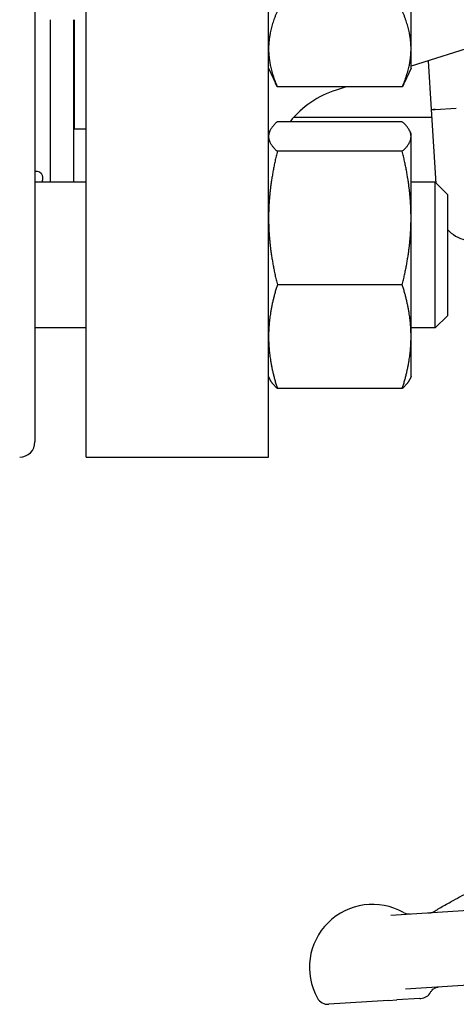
# Model space of a CAD drawing. Header units: inches. Extents: x 18 to 846, y -44 to 561.
# Tile 604 of 642: x 456.53 to 458.78, y 511.49 to 516.56. Entities that reach past the tile are written whole.
import ezdxf

# ---------------------------------------------------------------- set-up
doc = ezdxf.new("R2010")
doc.units = ezdxf.units.IN
doc.header["$LTSCALE"] = 24
doc.header["$MEASUREMENT"] = 0
doc.layers.add('Visible (ANSI)', color=7, linetype='Continuous', lineweight=30)

msp = doc.modelspace()

# ---------------------------------------------------------------- linework, layer by layer
at = {"layer": 'Visible (ANSI)'}
for p, q in [((456.86843, 514.3063), (456.86843, 521.8063)), ((457.80843, 514.3063), (457.80843, 521.8063)), ((456.60469, 521.72756), (456.60469, 514.38504)), ((458.54243, 516.40863), (458.54243, 516.96461)), ((459.48176, 516.6163), (458.54243, 516.31878)), ((456.68343, 516.55886), (456.68343, 515.7215)), ((456.80343, 516.55886), (456.80343, 515.7215)), ((456.80843, 515.9963), (456.80843, 516.55886)), ((458.54243, 516.30886), (458.54243, 516.40863)), ((457.80843, 516.30886), (457.84461, 516.23128)), ((458.54243, 516.30886), (458.50625, 516.23128)), ((458.64864, 516.09608), (458.63271, 516.34738)), ((458.49734, 516.21305), (457.85352, 516.21305)), ((458.2086, 516.21305), (458.15745, 516.19685)), ((456.80843, 516.1163), (456.80343, 516.1163)), ((458.64864, 516.09608), (458.65842, 516.0967)), ((458.64864, 516.09608), (458.65842, 516.0967)), ((458.67275, 515.71594), (458.64864, 516.09608)), ((458.66615, 516.09719), (458.65842, 516.0967)), ((458.65842, 516.0967), (458.66615, 516.09719)), ((458.66615, 516.09719), (458.77574, 516.10413)), ((458.66615, 516.09719), (458.77574, 516.10413)), ((456.80343, 516.0563), (456.80843, 516.0563)), ((457.93826, 516.0563), (458.65116, 516.0563)), ((456.80843, 515.9963), (456.86843, 515.9963)), ((458.49734, 516.03356), (457.85352, 516.03356)), ((457.80843, 515.9715), (457.81514, 515.98589)), ((458.54243, 515.9715), (458.53572, 515.98589)), ((458.54243, 515.95743), (458.54243, 515.9715)), ((458.54243, 515.53776), (458.54243, 515.95743)), ((458.49734, 515.88129), (457.85352, 515.88129)), ((456.86843, 515.7215), (456.60469, 515.7215)), ((458.66719, 515.7215), (458.54243, 515.7215)), ((458.66719, 514.9715), (458.66719, 515.7215)), ((458.72969, 515.659), (458.66719, 515.7215)), ((458.72969, 515.659), (458.72969, 515.034)), ((458.54243, 514.92683), (458.54243, 515.53776)), ((458.49734, 515.19423), (457.85352, 515.19423)), ((458.72969, 515.034), (458.66719, 514.9715)), ((456.86843, 514.9715), (456.60469, 514.9715)), ((458.66719, 514.9715), (458.54243, 514.9715)), ((458.54243, 514.7215), (458.54243, 514.92683)), ((457.80843, 514.7215), (457.81514, 514.7071)), ((458.54243, 514.7215), (458.53572, 514.7071)), ((458.49734, 514.65943), (457.85352, 514.65943)), ((456.86843, 514.3063), (457.80843, 514.3063)), ((458.43846, 511.94796), (460.01598, 512.04798)), ((459.91228, 511.65564), (458.51344, 511.56694)), ((458.42613, 511.5088), (458.11837, 511.48929)), ((458.42613, 511.5088), (458.46841, 511.51148)), ((458.58713, 511.51901), (458.46841, 511.51148)), ((458.58713, 511.51901), (458.59253, 511.51935))]:
    msp.add_line(p, q, dxfattribs=at)
for centre, radius, start, end in [((458.30843, 515.72019), 0.5, 107.57472, 141.18922), ((456.52595, 514.38504), 0.07874, 270, 0), ((458.34399, 511.67895), 0.325, 60.63209, 209.00491), ((458.53403, 512.01665), 0.0625, 240.63209, 273.62798), ((458.58856, 511.58173), 0.0625, 273.62798, 330.90228), ((458.11442, 511.55166), 0.0625, 209.00491, 273.62798)]:
    msp.add_arc(centre, radius, start, end, dxfattribs=at)
msp.add_ellipse((458.8692, 515.60673), major_axis=(0.17596, 0.06988), ratio=0.9903423, start_param=3.5077861, end_param=4.0894164, dxfattribs=at)
for points, weights in [([(457.85352, 516.6042), (457.80843, 516.49939), (457.80843, 516.40863)], [1, 1.0379548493, 1]), ([(458.54243, 516.40863), (458.54243, 516.49939), (458.49734, 516.6042)], [1, 1.0379548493, 1]), ([(457.80843, 516.40863), (457.80843, 516.31786), (457.85352, 516.21305)], [1, 1.0379548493, 1]), ([(458.49734, 516.21305), (458.54243, 516.31786), (458.54243, 516.40863)], [1, 1.0379548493, 1]), ([(457.85352, 516.21305), (457.8488, 516.22229), (457.84461, 516.23128)], [1, 1.00383834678, 1.00690035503]), ([(458.50625, 516.23128), (458.50206, 516.22229), (458.49734, 516.21305)], [1.00690035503, 1.00383834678, 1]), ([(457.85352, 516.03356), (457.80843, 515.99276), (457.80843, 515.95743)], [1, 1.0379548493, 1]), ([(458.54243, 515.95743), (458.54243, 515.99276), (458.49734, 516.03356)], [1, 1.0379548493, 1]), ([(457.80843, 515.95743), (457.80843, 515.92209), (457.85352, 515.88129)], [1, 1.0379548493, 1]), ([(458.49734, 515.88129), (458.54243, 515.92209), (458.54243, 515.95743)], [1, 1.0379548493, 1]), ([(457.85352, 515.88129), (457.80843, 515.69719), (457.80843, 515.53776)], [1, 1.0379548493, 1]), ([(458.54243, 515.53776), (458.54243, 515.69719), (458.49734, 515.88129)], [1, 1.0379548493, 1]), ([(457.80843, 515.53776), (457.80843, 515.37833), (457.85352, 515.19423)], [1, 1.0379548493, 1]), ([(458.49734, 515.19423), (458.54243, 515.37833), (458.54243, 515.53776)], [1, 1.0379548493, 1]), ([(457.85352, 515.19423), (457.80843, 515.05093), (457.80843, 514.92683)], [1, 1.0379548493, 1]), ([(458.54243, 514.92683), (458.54243, 515.05093), (458.49734, 515.19423)], [1, 1.0379548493, 1]), ([(457.80843, 514.92683), (457.80843, 514.80273), (457.85352, 514.65943)], [1, 1.0379548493, 1]), ([(458.49734, 514.65943), (458.54243, 514.80273), (458.54243, 514.92683)], [1, 1.0379548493, 1]), ([(457.85352, 514.65943), (457.82558, 514.68471), (457.81514, 514.7071)], [1, 1.02317873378, 1.01804731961]), ([(458.53572, 514.7071), (458.52527, 514.68471), (458.49734, 514.65943)], [1.01804731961, 1.02317873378, 1])]:
    msp.add_rational_spline(points, weights, degree=2, dxfattribs=at)
for points, knots in [([(456.60469, 515.77956), (456.60863, 515.77961), (456.61234, 515.77939), (456.63395, 515.7762), (456.64406, 515.76506), (456.64406, 515.73943), (456.64253, 515.73096), (456.63959, 515.72143)], [1.50265182, 1.50265182, 1.50265182, 1.50265182, 1.57214716, 1.57214716, 1.93972371, 1.93972371, 2.08265504, 2.08265504, 2.08265504, 2.08265504]), ([(459.20757, 512.26455), (459.17685, 512.248), (459.14613, 512.23145), (459.0847, 512.19834), (459.05398, 512.18178), (458.99256, 512.14866), (458.96185, 512.1321), (458.90043, 512.09897), (458.86972, 512.0824), (458.80831, 512.04927), (458.77761, 512.03269), (458.7469, 512.01612)], [0.4228722, 0.4228722, 0.4228722, 0.4228722, 0.6967656, 0.6967656, 0.970659, 0.970659, 1.2445523, 1.2445523, 1.5184457, 1.5184457, 1.792339, 1.792339, 1.792339, 1.792339]), ([(458.62984, 511.9601), (458.63011, 511.96011), (458.63038, 511.96013), (458.63066, 511.96015), (458.63068, 511.96015), (458.63071, 511.96015), (458.63072, 511.96015), (458.63095, 511.96017), (458.63111, 511.96018), (458.63146, 511.9602), (458.63163, 511.96021), (458.63226, 511.96025), (458.6327, 511.96028), (458.63402, 511.96037), (458.6349, 511.96042), (458.63726, 511.96058), (458.63877, 511.96069), (458.64177, 511.96091), (458.64319, 511.96102), (458.64547, 511.96123), (458.64597, 511.96127), (458.64679, 511.96136), (458.64709, 511.96139), (458.64752, 511.96143), (458.64766, 511.96145), (458.64793, 511.96148), (458.64806, 511.96149), (458.64843, 511.96154), (458.64864, 511.96156), (458.64917, 511.96163), (458.64941, 511.96166), (458.64983, 511.96172), (458.65, 511.96175), (458.65095, 511.9619), (458.65112, 511.96194), (458.65174, 511.9621), (458.65202, 511.96217), (458.65289, 511.96245), (458.65345, 511.96263), (458.65495, 511.96326), (458.65558, 511.96354), (458.65674, 511.96411), (458.65715, 511.96432), (458.65818, 511.96486), (458.65881, 511.9652), (458.66029, 511.96604), (458.66114, 511.96655), (458.66362, 511.96806), (458.66522, 511.96907), (458.67021, 511.97223), (458.6734, 511.97426), (458.68086, 511.97887), (458.68514, 511.98146), (458.70699, 511.99439), (458.72691, 512.00533), (458.7469, 512.01612)], [0, 0, 0, 0, 0.00208123, 0.00208123, 0.00221764, 0.00221764, 0.00235291, 0.00235291, 0.0045185, 0.0045185, 0.00681506, 0.00681506, 0.01293884, 0.01293884, 0.02519684, 0.02519684, 0.04558059, 0.04558059, 0.06315717, 0.06315717, 0.06756336, 0.06756336, 0.06977046, 0.06977046, 0.0708594, 0.0708594, 0.07194756, 0.07194756, 0.07413729, 0.07413729, 0.07849588, 0.07849588, 0.08337042, 0.08337042, 0.11145431, 0.11145431, 0.13020098, 0.13020098, 0.14776646, 0.14776646, 0.15657327, 0.15657327, 0.16091868, 0.16091868, 0.16677011, 0.16677011, 0.17454087, 0.17454087, 0.1895698, 0.1895698, 0.223438, 0.223438, 0.26855419, 0.26855419, 0.44693997, 0.44693997, 0.44693997, 0.44693997]), ([(458.64317, 511.55133), (458.6457, 511.55588), (458.64851, 511.55947), (458.65414, 511.56538), (458.65699, 511.56771), (458.6626, 511.5715), (458.66536, 511.57296), (458.67071, 511.57525), (458.67331, 511.57607), (458.67826, 511.57722), (458.68062, 511.57754), (458.68282, 511.57768)], [0.67900898, 0.67900898, 0.67900898, 0.67900898, 0.71629003, 0.71629003, 0.75357109, 0.75357109, 0.79085214, 0.79085214, 0.82813319, 0.82813319, 0.86541425, 0.86541425, 0.86541425, 0.86541425])]:
    msp.add_open_spline(points, degree=3, knots=knots, dxfattribs=at)

doc.saveas('drawing.dxf')
